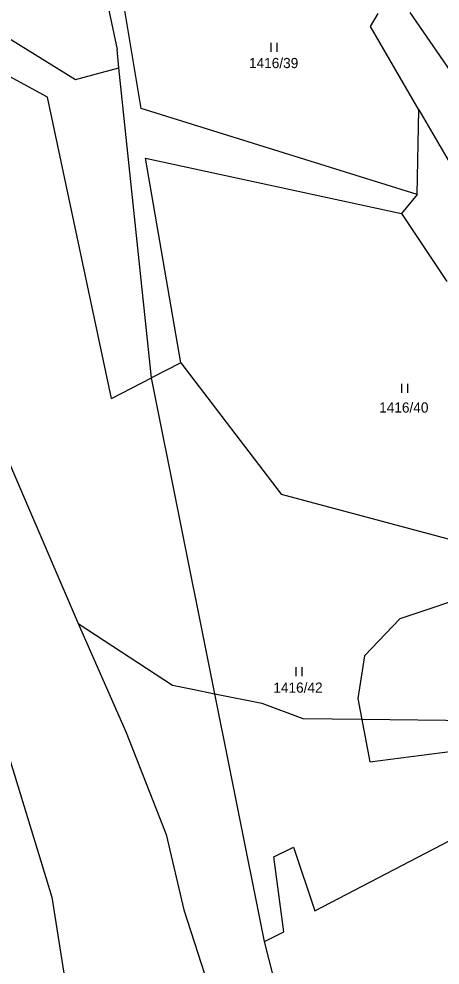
# Model space of a CAD drawing. Extents: x -439246 to -433691, y -1130252 to -1121148.
# Drawn here: x -437823.2 to -437752.9, y -1123200.9 to -1123042.8 of the extents above; entities that cross this region are included whole.
import ezdxf

# ---------------------------------------------------------------- set-up
doc = ezdxf.new("R2010")
doc.units = 0
for name, color, linetype in [('Vrstva 1', 7, 'Continuous'), ('Vrstva 18', 7, 'Continuous'), ('Vrstva 25', 7, 'Continuous'), ('Vrstva 52', 7, 'Continuous'), ('Vrstva 6', 7, 'Continuous')]:
    doc.layers.add(name, color=color, linetype=linetype)

msp = doc.modelspace()

# ---------------------------------------------------------------- linework, layer by layer
at = {"layer": 'Vrstva 1'}
for points in [[(-437764.53, -1123044.11), (-437763.23, -1123041.95)], [(-437757.98, -1123041.77), (-437749.09, -1123054.71)], [(-437756.44, -1123058.02), (-437764.53, -1123044.11)], [(-437756.75, -1123072.17), (-437756.44, -1123058.02)], [(-437756.44, -1123058.02), (-437742.06, -1123082.73)], [(-437756.75, -1123072.17), (-437759.38, -1123075.33)], [(-437759.38, -1123075.33), (-437751.78, -1123086.68)], [(-437827.72, -1123156.89), (-437817.7, -1123189.52)], [(-437817.7, -1123189.52), (-437813.81, -1123214.18)]]:
    msp.add_lwpolyline(points, dxfattribs=at)
at = {"layer": 'Vrstva 25'}
for p, q in [((-437781.09, -1123048.35), (-437781.09, -1123046.85)), ((-437780.09, -1123048.35), (-437780.09, -1123046.85)), ((-437759.3, -1123105.3), (-437759.3, -1123103.8)), ((-437758.3, -1123105.3), (-437758.3, -1123103.8)), ((-437776.94, -1123152.6), (-437776.94, -1123151.1)), ((-437775.94, -1123152.6), (-437775.94, -1123151.1))]:
    msp.add_line(p, q, dxfattribs=at)
at = {"layer": 'Vrstva 52'}
for points in [[(-437828.06, -1123109.6), (-437813.29, -1123143.84)], [(-437813.29, -1123143.84), (-437805.31, -1123162.04), (-437798.65, -1123179.07), (-437795.67, -1123191.64), (-437789.27, -1123211.45)], [(-437813.29, -1123143.84), (-437797.59, -1123154.14), (-437794.24, -1123154.81), (-437790.5, -1123155.55), (-437782.67, -1123157.12), (-437775.85, -1123159.68), (-437770.94, -1123159.74), (-437766, -1123159.8), (-437742.61, -1123160.1)]]:
    msp.add_lwpolyline(points, dxfattribs=at)
at = {"layer": 'Vrstva 6'}
msp.add_line((-437779.45, -1123122.24), (-437717.72, -1123138.8), dxfattribs=at)
for points in [[(-437811.16, -1123027.46), (-437806.82, -1123047.96)], [(-437802.81, -1123057.78), (-437807.75, -1123028.02)], [(-437835.18, -1123039.69), (-437813.77, -1123052.98)], [(-437818.41, -1123055.9), (-437842.4, -1123042.88)], [(-437806.5, -1123051), (-437806.82, -1123047.96)], [(-437813.77, -1123052.98), (-437806.5, -1123051)], [(-437801.05, -1123102.8), (-437806.5, -1123051)], [(-437807.76, -1123106.27), (-437818.41, -1123055.9)], [(-437756.75, -1123072.17), (-437802.81, -1123057.78)], [(-437796.17, -1123100.28), (-437802.1, -1123066.08)], [(-437802.1, -1123066.08), (-437759.38, -1123075.33)], [(-437796.17, -1123100.28), (-437801.05, -1123102.8)], [(-437796.17, -1123100.28), (-437779.45, -1123122.24)], [(-437807.76, -1123106.27), (-437801.05, -1123102.8)], [(-437782.23, -1123196.95), (-437801.05, -1123102.8)], [(-437746.33, -1123138.58), (-437759.61, -1123143.07)], [(-437759.61, -1123143.07), (-437765.55, -1123149.25)], [(-437765.55, -1123149.25), (-437766.66, -1123156.36)], [(-437766.66, -1123156.36), (-437764.62, -1123166.96)], [(-437764.62, -1123166.96), (-437731.88, -1123162.71)], [(-437780.65, -1123182.81), (-437777.39, -1123181.17)], [(-437777.39, -1123181.17), (-437773.81, -1123191.82)], [(-437773.81, -1123191.82), (-437751.29, -1123180.07)], [(-437778.97, -1123195.3), (-437780.65, -1123182.81)], [(-437782.23, -1123196.95), (-437778.97, -1123195.3)], [(-437765.96, -1123260.81), (-437782.23, -1123196.95)]]:
    msp.add_lwpolyline(points, dxfattribs=at)

# ---------------------------------------------------------------- texts
at = {"layer": 'Vrstva 18'}
for s, p in [('1416/39', (-437784.8, -1123051.06)), ('1416/40', (-437763.08, -1123108.6)), ('1416/42', (-437780.74, -1123155.39))]:
    msp.add_text(s, height=1.7, dxfattribs=at).set_placement(p)

doc.saveas('drawing.dxf')
